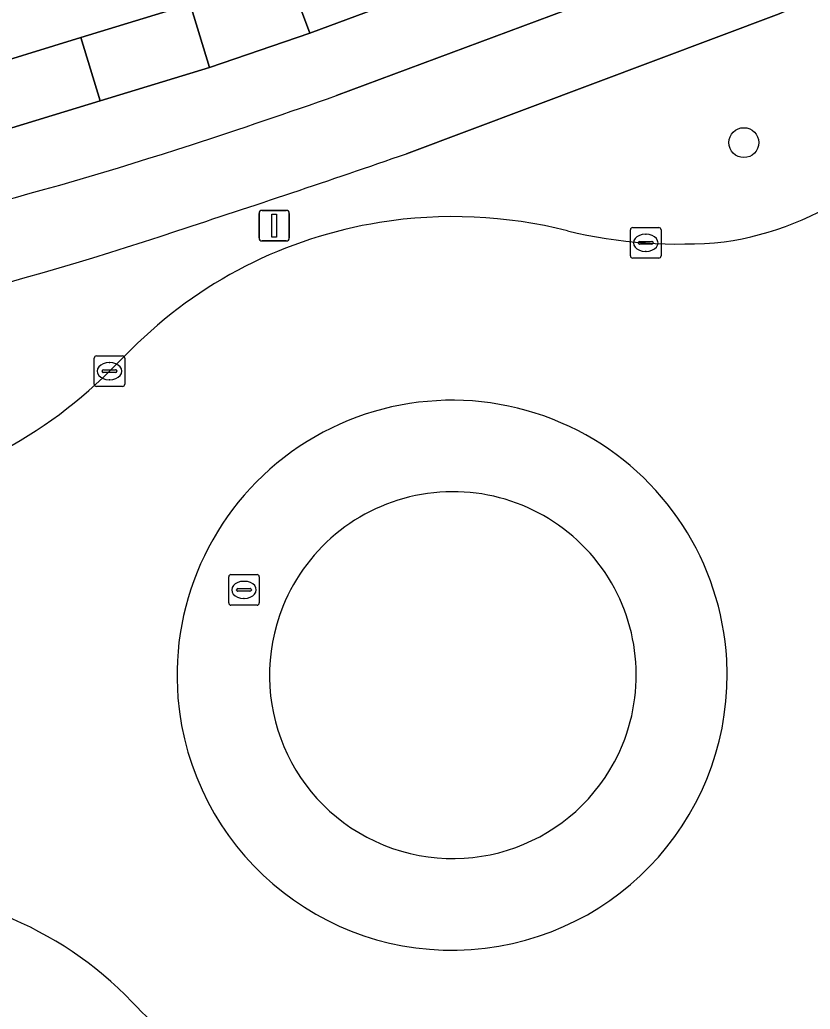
# Model space of a CAD drawing. Extents: x 158455 to 159797, y 387218 to 388672.
# Drawn here: x 159151.64 to 159177.48, y 387731.5 to 387763.85 of the extents above; entities that cross this region are included whole.
import ezdxf

# ---------------------------------------------------------------- set-up
doc = ezdxf.new("R2010")
doc.units = 0
for name, color, linetype in [('IMGEO_Berm_groen', 7, 'Continuous'), ('IMGEO_Boom', 7, 'Continuous'), ('IMGEO_Erf', 7, 'Continuous'), ('IMGEO_Fietspad_open', 7, 'Continuous'), ('IMGEO_Kolk', 7, 'Continuous'), ('IMGEO_Lichtmast', 7, 'Continuous'), ('IMGEO_Pand', 7, 'Continuous'), ('IMGEO_Rijbaan_lokaal_gesloten', 7, 'Continuous'), ('IMGEO_Rioolput', 7, 'Continuous'), ('IMGEO_Verkeerseiland_gesloten', 7, 'Continuous'), ('IMGEO_Verkeerseiland_groen', 7, 'Continuous'), ('IMGEO_Voetpad_open', 7, 'Continuous')]:
    doc.layers.add(name, color=color, linetype=linetype)

msp = doc.modelspace()

# ---------------------------------------------------------------- linework, layer by layer
at = {"layer": 'IMGEO_Berm_groen'}
for points in [[(159177.377, 387764.452), (159176.462, 387764.04), (159164.287, 387759.472)], [(159154.575, 387752.363), (159155.287, 387753.073)]]:
    msp.add_lwpolyline(points, dxfattribs=at)
for centre, radius, start, end in [((159032.332, 388140.37), 403.107, 287.98187, 289.10764), ((159173.217, 387766.521), 10.038, 278.3038, 305.2672), ((159165.728, 387742.661), 14.745, 99.0633, 135.0786), ((159165.811, 387742.268), 15.147, 75.7156, 99.1393), ((159126.322, 387846.54), 94.622, 277.60508, 288.77586), ((159173.184, 387772.201), 15.683, 256.5945, 275.4268), ((159143.968, 387762.997), 15.019, 277.2978, 314.9278), ((159146.75, 387723.564), 11.836, 43.6576, 92.9916), ((159163.604, 387739.566), 11.405, 223.3659, 241.138)]:
    msp.add_arc(centre, radius, start, end, dxfattribs=at)
at = {"layer": 'IMGEO_Boom'}
msp.add_circle((159175.31, 387759.833), 0.489, dxfattribs=at)
at = {"layer": 'IMGEO_Erf'}
msp.add_lwpolyline([(159149.954, 387762.142), (159153.643, 387763.267), (159157.216, 387764.357), (159157.845, 387762.295), (159161.121, 387763.414), (159160.335, 387765.532)], dxfattribs=at)
at = {"layer": 'IMGEO_Fietspad_open'}
for points in [[(159173.235, 387765.593), (159172.299, 387765.223), (159161.994, 387761.373)], [(159164.287, 387759.472), (159176.462, 387764.04), (159177.377, 387764.452)]]:
    msp.add_lwpolyline(points, dxfattribs=at)
for centre, radius, start, end in [((159098.778, 387939.931), 189.418, 287.98265, 289.49577), ((159118.227, 387879.647), 126.074, 280.75219, 288.03371), ((159032.332, 388140.37), 403.107, 287.98187, 289.10764), ((159126.322, 387846.54), 94.622, 277.60508, 288.77586)]:
    msp.add_arc(centre, radius, start, end, dxfattribs=at)
at = {"layer": 'IMGEO_Kolk'}
for p, q in [((159171.602, 387756.13), (159171.602, 387756.982)), ((159171.677, 387757.056), (159172.529, 387757.056)), ((159172.603, 387756.982), (159172.603, 387756.13)), ((159171.861, 387756.55), (159171.861, 387756.562)), ((159171.904, 387756.599), (159172.302, 387756.599)), ((159172.09, 387756.836), (159172.115, 387756.836)), ((159172.345, 387756.562), (159172.345, 387756.55)), ((159172.299, 387756.513), (159171.901, 387756.513)), ((159172.113, 387756.276), (159172.088, 387756.276)), ((159172.529, 387756.056), (159171.677, 387756.056)), ((159154.074, 387751.937), (159154.074, 387752.789)), ((159154.149, 387752.863), (159155.001, 387752.863)), ((159155.075, 387752.789), (159155.075, 387751.937)), ((159154.333, 387752.357), (159154.333, 387752.369)), ((159154.376, 387752.406), (159154.774, 387752.406)), ((159154.562, 387752.643), (159154.587, 387752.643)), ((159154.817, 387752.369), (159154.817, 387752.357)), ((159154.771, 387752.32), (159154.373, 387752.32)), ((159154.585, 387752.083), (159154.56, 387752.083)), ((159155.001, 387751.863), (159154.149, 387751.863))]:
    msp.add_line(p, q, dxfattribs=at)
for points in [[(159171.602, 387756.13), (159171.602, 387756.982)], [(159171.677, 387757.056), (159172.529, 387757.056)], [(159172.603, 387756.982), (159172.603, 387756.13)], [(159172.529, 387756.056), (159171.677, 387756.056)], [(159154.074, 387751.937), (159154.074, 387752.789)], [(159154.149, 387752.863), (159155.001, 387752.863)], [(159155.075, 387752.789), (159155.075, 387751.937)], [(159155.001, 387751.863), (159154.149, 387751.863)]]:
    msp.add_lwpolyline(points, dxfattribs=at)
for centre, radius, start, end in [((159171.679, 387756.98), 0.0765, 91.552, 178.448), ((159171.679, 387756.98), 0.0765, 91.552, 178.448), ((159172.527, 387756.98), 0.0765, 1.552, 88.448), ((159172.527, 387756.98), 0.0765, 1.552, 88.448), ((159171.901, 387756.559), 0.0403, 85.8775, 175.7526), ((159172.306, 387756.561), 0.0386, 1.7309, 96.639), ((159171.898, 387756.549), 0.0366, 178.938, 274.7102), ((159172.302, 387756.556), 0.043, 264.8664, 352.4533), ((159171.679, 387756.132), 0.0765, 181.552, 268.448), ((159171.679, 387756.132), 0.0765, 181.552, 268.448), ((159172.527, 387756.132), 0.0765, 271.552, 358.448), ((159172.527, 387756.132), 0.0765, 271.552, 358.448), ((159154.151, 387752.787), 0.0765, 91.552, 178.448), ((159154.151, 387752.787), 0.0765, 91.552, 178.448), ((159154.999, 387752.787), 0.0765, 1.552, 88.448), ((159154.999, 387752.787), 0.0765, 1.552, 88.448), ((159154.373, 387752.366), 0.0403, 85.8775, 175.7526), ((159154.37, 387752.356), 0.0366, 178.938, 274.7102), ((159154.774, 387752.363), 0.043, 264.8664, 352.4533), ((159154.778, 387752.368), 0.0386, 1.7309, 96.639), ((159154.151, 387751.939), 0.0765, 181.552, 268.448), ((159154.151, 387751.939), 0.0765, 181.552, 268.448), ((159154.999, 387751.939), 0.0765, 271.552, 358.448), ((159154.999, 387751.939), 0.0765, 271.552, 358.448)]:
    msp.add_arc(centre, radius, start, end, dxfattribs=at)
for centre, major_axis, ratio, start_param, end_param in [((159172.089, 387756.556), (-0.387, 0.002), 0.722429, 4.712389, 7.853982), ((159172.114, 387756.556), (-0.39, 0.002), 0.717154, 1.570796, 4.712389), ((159154.561, 387752.363), (-0.387, 0.002), 0.722429, 4.712389, 7.853982), ((159154.586, 387752.363), (-0.39, 0.002), 0.717154, 1.570796, 4.712389)]:
    msp.add_ellipse(centre, major_axis=major_axis, ratio=ratio, start_param=start_param, end_param=end_param, dxfattribs=at)
at = {"layer": 'IMGEO_Lichtmast'}
for p, q in [((159159.563, 387757.619), (159160.353, 387757.619)), ((159160.353, 387757.619), (159159.563, 387757.619)), ((159159.463, 387756.719), (159159.463, 387757.519)), ((159159.463, 387757.519), (159159.463, 387756.719)), ((159160.453, 387757.519), (159160.453, 387756.719)), ((159160.453, 387756.719), (159160.453, 387757.519)), ((159160.353, 387756.619), (159159.563, 387756.619)), ((159159.563, 387756.619), (159160.353, 387756.619))]:
    msp.add_line(p, q, dxfattribs=at)
msp.add_lwpolyline([(159159.883, 387757.494), (159160.033, 387757.494), (159160.033, 387756.744), (159159.883, 387756.744), (159159.883, 387757.494)], dxfattribs=at)
for centre, start, end in [((159159.563, 387757.519), 90, 180), ((159159.563, 387757.519), 90, 180), ((159160.353, 387757.519), 0, 90), ((159160.353, 387757.519), 360, 90), ((159159.563, 387756.719), 180, 270), ((159159.563, 387756.719), 180, 270), ((159160.353, 387756.719), 270, 0), ((159160.353, 387756.719), 270, 0)]:
    msp.add_arc(centre, 0.1, start, end, dxfattribs=at)
at = {"layer": 'IMGEO_Pand'}
for points in [[(159164.832, 387764.792), (159164.04, 387766.908), (159160.335, 387765.532), (159161.121, 387763.414)], [(159153.643, 387763.267), (159154.269, 387761.204), (159157.845, 387762.295), (159157.216, 387764.357)], [(159153.643, 387763.267), (159149.954, 387762.142), (159143.688, 387760.738), (159144.207, 387758.488), (159150.583, 387760.08), (159154.269, 387761.204)]]:
    msp.add_lwpolyline(points, close=True, dxfattribs=at)
at = {"layer": 'IMGEO_Rijbaan_lokaal_gesloten'}
msp.add_lwpolyline([(159155.287, 387753.073), (159154.575, 387752.363)], dxfattribs=at)
for centre, radius, start, end in [((159173.217, 387766.521), 10.038, 278.3038, 305.2672), ((159165.728, 387742.661), 14.745, 99.0633, 135.0786), ((159165.811, 387742.268), 15.147, 75.7156, 99.1393), ((159173.184, 387772.201), 15.683, 256.5945, 275.4268), ((159143.968, 387762.997), 15.019, 277.2978, 314.9278), ((159165.773, 387742.421), 8.99, 62.792, 184.7256), ((159165.771, 387742.419), 8.993, 3.2538, 62.7881), ((159165.773, 387742.419), 8.99, 184.7142, 3.2526), ((159146.75, 387723.564), 11.836, 43.6576, 92.9916), ((159163.604, 387739.566), 11.405, 223.3659, 241.138)]:
    msp.add_arc(centre, radius, start, end, dxfattribs=at)
at = {"layer": 'IMGEO_Rioolput'}
for p, q in [((159158.471, 387744.784), (159158.471, 387745.636)), ((159158.546, 387745.71), (159159.398, 387745.71)), ((159159.472, 387745.636), (159159.472, 387744.784)), ((159158.773, 387745.253), (159159.171, 387745.253)), ((159158.959, 387745.49), (159158.984, 387745.49)), ((159158.73, 387745.204), (159158.73, 387745.216)), ((159159.168, 387745.167), (159158.77, 387745.167)), ((159158.982, 387744.93), (159158.957, 387744.93)), ((159159.214, 387745.216), (159159.214, 387745.204)), ((159159.398, 387744.71), (159158.546, 387744.71))]:
    msp.add_line(p, q, dxfattribs=at)
for points in [[(159158.471, 387744.784), (159158.471, 387745.636)], [(159158.546, 387745.71), (159159.398, 387745.71)], [(159159.472, 387745.636), (159159.472, 387744.784)], [(159159.398, 387744.71), (159158.546, 387744.71)]]:
    msp.add_lwpolyline(points, dxfattribs=at)
for centre, radius, start, end in [((159158.548, 387745.634), 0.0765, 91.552, 178.448), ((159158.548, 387745.634), 0.0765, 91.552, 178.448), ((159159.396, 387745.634), 0.0765, 1.552, 88.448), ((159159.396, 387745.634), 0.0765, 1.552, 88.448), ((159158.77, 387745.213), 0.0403, 85.8775, 175.7526), ((159159.175, 387745.215), 0.0386, 1.7309, 96.639), ((159158.767, 387745.203), 0.0366, 178.938, 274.7102), ((159159.171, 387745.21), 0.043, 264.8664, 352.4533), ((159158.548, 387744.786), 0.0765, 181.552, 268.448), ((159158.548, 387744.786), 0.0765, 181.552, 268.448), ((159159.396, 387744.786), 0.0765, 271.552, 358.448), ((159159.396, 387744.786), 0.0765, 271.552, 358.448)]:
    msp.add_arc(centre, radius, start, end, dxfattribs=at)
for centre, major_axis, ratio, start_param, end_param in [((159158.958, 387745.21), (-0.387, 0.002), 0.722429, 4.712389, 7.853982), ((159158.983, 387745.21), (-0.39, 0.002), 0.717154, 1.570796, 4.712389)]:
    msp.add_ellipse(centre, major_axis=major_axis, ratio=ratio, start_param=start_param, end_param=end_param, dxfattribs=at)
at = {"layer": 'IMGEO_Verkeerseiland_gesloten'}
for centre, radius, start, end in [((159165.773, 387742.421), 8.99, 62.792, 184.7256), ((159165.771, 387742.419), 8.993, 3.2538, 62.7881), ((159165.801, 387742.428), 5.993, 337.6268, 158.0727), ((159165.798, 387742.419), 5.993, 157.9787, 337.7207), ((159165.773, 387742.419), 8.99, 184.7142, 3.2526)]:
    msp.add_arc(centre, radius, start, end, dxfattribs=at)
at = {"layer": 'IMGEO_Verkeerseiland_groen'}
for centre, start, end in [((159165.801, 387742.428), 337.6268, 158.0727), ((159165.798, 387742.419), 157.9787, 337.7207)]:
    msp.add_arc(centre, 5.993, start, end, dxfattribs=at)
at = {"layer": 'IMGEO_Voetpad_open'}
for points in [[(159161.994, 387761.373), (159172.299, 387765.223), (159173.235, 387765.593)], [(159164.832, 387764.792), (159161.121, 387763.414), (159157.845, 387762.295), (159154.269, 387761.204), (159150.583, 387760.08), (159144.207, 387758.488), (159144.017, 387758.45), (159137.066, 387757.197), (159133.38, 387756.861), (159129.524, 387756.51), (159126.394, 387756.229), (159122.591, 387756.031), (159118.774, 387755.832), (159115.54, 387755.69), (159111.799, 387755.478), (159107.959, 387755.26), (159104.848, 387755.163), (159100.964, 387754.907), (159098.642, 387754.721), (159097.147, 387754.578), (159095.716, 387754.401), (159093.793, 387754.104), (159086.695, 387752.451)]]:
    msp.add_lwpolyline(points, dxfattribs=at)
for centre, radius, start, end in [((159098.778, 387939.931), 189.418, 287.98265, 289.49577), ((159118.227, 387879.647), 126.074, 280.75219, 288.03371)]:
    msp.add_arc(centre, radius, start, end, dxfattribs=at)

doc.saveas('drawing.dxf')
